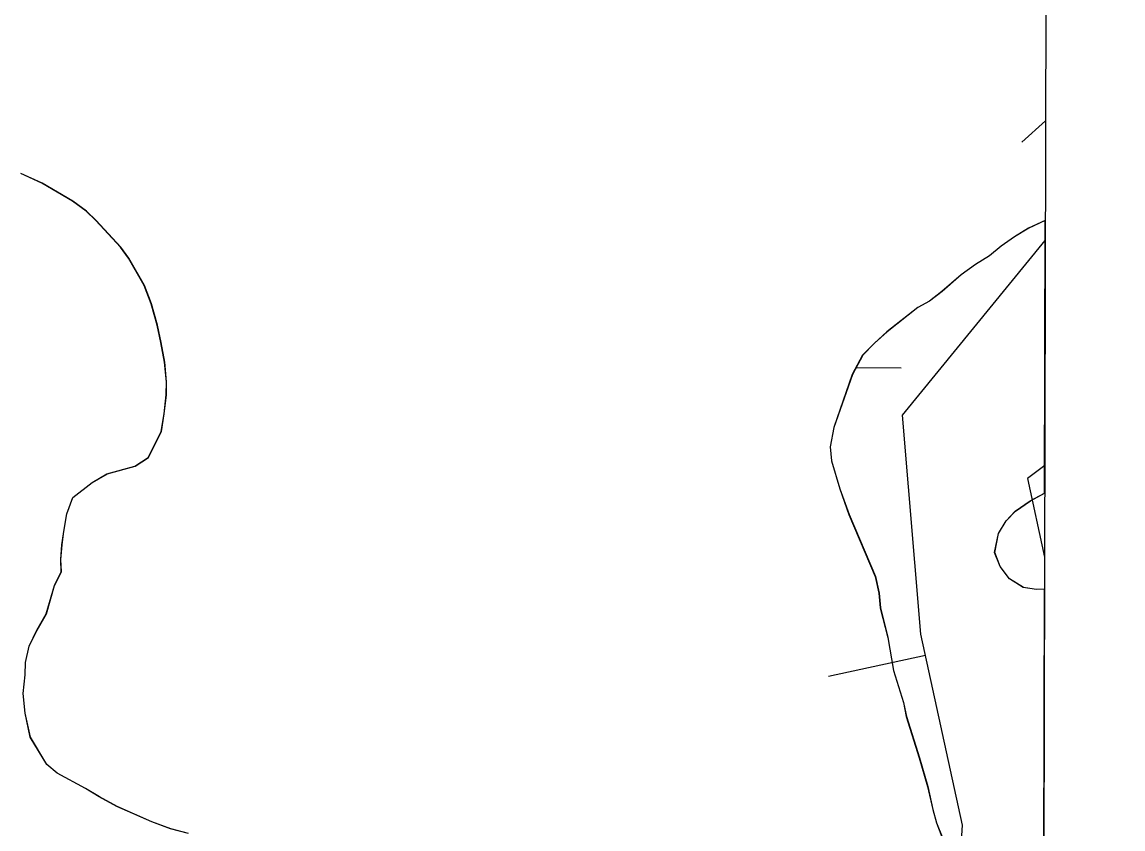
# Model space of a CAD drawing. Extents: x 3161514 to 3199414, y 831166 to 856601.
# Drawn here: x 3196867.5 to 3197144.3, y 846182.9 to 846385.9 of the extents above; entities that cross this region are included whole.
import ezdxf

# ---------------------------------------------------------------- set-up
doc = ezdxf.new("R2010")
doc.units = 0
for name, color, linetype in [('V-BORW-LINE', 7, 'Continuous'), ('V-GRID-FRAM', 7, 'Continuous'), ('V-SITE-VEGE', 7, 'Continuous'), ('V-TOPO-SHOR', 7, 'Continuous'), ('V-WETL-SWMP', 7, 'Continuous')]:
    doc.layers.add(name, color=color, linetype=linetype)

msp = doc.modelspace()

# ---------------------------------------------------------------- linework, layer by layer
at = {"layer": 'V-BORW-LINE'}
for p, q in [((3197124.85, 846361.01), (3197118.92, 846355.7)), ((3197094.7, 846226.57), (3197070.27, 846221.27))]:
    msp.add_line(p, q, dxfattribs=at)
for points in [[(3196456.48, 846385.32), (3196627.46, 846305.12), (3196677.36, 846282.46), (3196776.45, 846219.58), (3196853.4, 846172.44), (3196919.23, 846104.59), (3196992.9, 846069.7), (3197053.28, 846060.14), (3197072.24, 846071.57), (3197083.37, 846105.01), (3197101.17, 846139.13), (3197103.96, 846183.9), (3197093.53, 846231.97), (3197088.86, 846287.03), (3197124.78, 846330.91)], [(3196456.48, 846385.32), (3196627.46, 846305.12), (3196677.36, 846282.46), (3196776.45, 846219.58), (3196853.4, 846172.44), (3196919.23, 846104.59), (3196992.9, 846069.7), (3197053.28, 846060.14), (3197072.24, 846071.57), (3197083.37, 846105.01), (3197101.17, 846139.13), (3197103.96, 846183.9), (3197093.53, 846231.97), (3197088.86, 846287.03), (3197124.78, 846330.91)], [(3197124.65, 846274.35), (3197120.36, 846271.08), (3197124.59, 846251.3)]]:
    msp.add_lwpolyline(points, dxfattribs=at)
at = {"layer": 'V-GRID-FRAM'}
msp.add_lwpolyline([(3165761.05, 854820.03), (3197144.33, 854733.31), (3197102.01, 836546.11), (3165702.85, 836632.88), (3165761.05, 854820.03)], dxfattribs=at)
at = {"layer": 'V-SITE-VEGE'}
for p, q in [((3196872.52, 846345.37), (3196867.23, 846347.76)), ((3196880.24, 846340.86), (3196872.52, 846345.37)), ((3196883.68, 846338.31), (3196880.24, 846340.86)), ((3196886.1, 846335.98), (3196883.68, 846338.31)), ((3196892.32, 846329.24), (3196886.1, 846335.98)), ((3197120.61, 846334.05), (3197117.06, 846331.87)), ((3197124.79, 846335.96), (3197120.61, 846334.05)), ((3197124.63, 846267.48), (3197124.79, 846335.96)), ((3197117.06, 846331.87), (3197113.71, 846329.48)), ((3196894.31, 846326.52), (3196892.32, 846329.24)), ((3197113.71, 846329.48), (3197110.77, 846327.08)), ((3196898.26, 846319.62), (3196894.31, 846326.52)), ((3197110.77, 846327.08), (3197107.21, 846324.9)), ((3197107.21, 846324.9), (3197103.65, 846322.3)), ((3197103.65, 846322.3), (3197098.81, 846318.1)), ((3196900.01, 846315.05), (3196898.26, 846319.62)), ((3197098.81, 846318.1), (3197095.67, 846315.7)), ((3196901.52, 846309.66), (3196900.01, 846315.05)), ((3197095.67, 846315.7), (3197092.74, 846314.12)), ((3197092.74, 846314.12), (3197084.98, 846307.93)), ((3196902.45, 846305.31), (3196901.52, 846309.66)), ((3197084.98, 846307.93), (3197081.82, 846305.12)), ((3196903.36, 846300.35), (3196902.45, 846305.31)), ((3197081.82, 846305.12), (3197078.86, 846302.1)), ((3197078.86, 846302.1), (3197076.27, 846297.22)), ((3196903.86, 846295.4), (3196903.36, 846300.35)), ((3196903.78, 846292.1), (3196903.86, 846295.4)), ((3197076.27, 846297.22), (3197071.63, 846283.95)), ((3196903.25, 846287.38), (3196903.78, 846292.1)), ((3196902.53, 846282.87), (3196903.25, 846287.38)), ((3196899.28, 846276.35), (3196902.53, 846282.87)), ((3197071.63, 846283.95), (3197070.69, 846279.03)), ((3197070.69, 846279.03), (3197071.02, 846275.52)), ((3196895.93, 846274.17), (3196899.28, 846276.35)), ((3196888.89, 846272.28), (3196895.93, 846274.17)), ((3197071.02, 846275.52), (3197073.11, 846268.47)), ((3196885.13, 846270.1), (3196888.89, 846272.28)), ((3196880.3, 846266.31), (3196885.13, 846270.1)), ((3197073.11, 846268.47), (3197075.43, 846262.03)), ((3196878.76, 846262.22), (3196880.3, 846266.31)), ((3197117.25, 846262.87), (3197121.02, 846265.46)), ((3197121.02, 846265.46), (3197124.57, 846267.43)), ((3197124.57, 846267.43), (3197124.63, 846267.48)), ((3196878.03, 846257.71), (3196878.76, 846262.22)), ((3197075.43, 846262.03), (3197082.05, 846246.42)), ((3197114.93, 846260.46), (3197117.25, 846262.87)), ((3197113, 846257.21), (3197114.93, 846260.46)), ((3196877.54, 846254.43), (3196878.03, 846257.71)), ((3197112.06, 846252.49), (3197113, 846257.21)), ((3196877.25, 846250.73), (3196877.54, 846254.43)), ((3197113.42, 846248.96), (3197112.06, 846252.49)), ((3196877.38, 846247.64), (3196877.25, 846250.73)), ((3197115.81, 846245.81), (3197113.42, 846248.96)), ((3196875.65, 846244.18), (3196877.38, 846247.64)), ((3197082.05, 846246.42), (3197082.98, 846242.28)), ((3197119.26, 846243.67), (3197115.81, 846245.81)), ((3196873.62, 846237.02), (3196875.65, 846244.18)), ((3197122.55, 846243.18), (3197119.26, 846243.67)), ((3197124.57, 846243.22), (3197122.55, 846243.18)), ((3197123.75, 845891.04), (3197124.57, 846243.22)), ((3197082.98, 846242.28), (3197083.31, 846238.57)), ((3197083.31, 846238.57), (3197085.19, 846231.1)), ((3196871.26, 846232.96), (3196873.62, 846237.02)), ((3196869.31, 846228.88), (3196871.26, 846232.96)), ((3196868.39, 846224.79), (3196869.31, 846228.88)), ((3197085.19, 846231.1), (3197086.64, 846222.83)), ((3196868.31, 846221.7), (3196868.39, 846224.79)), ((3196867.79, 846216.98), (3196868.31, 846221.7)), ((3197086.64, 846222.83), (3197089.12, 846214.74)), ((3196868.29, 846212.02), (3196867.79, 846216.98)), ((3197089.12, 846214.74), (3197089.86, 846211.22)), ((3196869.58, 846206.02), (3196868.29, 846212.02)), ((3197089.86, 846211.22), (3197093.11, 846200.85)), ((3196873.74, 846199.12), (3196869.58, 846206.02)), ((3196876.37, 846197), (3196873.74, 846199.12)), ((3197093.11, 846200.85), (3197095.2, 846193.59)), ((3196883.48, 846193.12), (3196876.37, 846197)), ((3196886.93, 846190.98), (3196883.48, 846193.12)), ((3197095.2, 846193.59), (3197096.5, 846187.79)), ((3196891.4, 846188.61), (3196886.93, 846190.98)), ((3196900.17, 846184.69), (3196891.4, 846188.61)), ((3197096.5, 846187.79), (3197097.45, 846184.47)), ((3196904.86, 846182.93), (3196900.17, 846184.69)), ((3197097.45, 846184.47), (3197098.81, 846180.94))]:
    msp.add_line(p, q, dxfattribs=at)
at = {"layer": 'V-TOPO-SHOR'}
for points in [[(3196904.86, 846182.93), (3196900.17, 846184.69), (3196891.4, 846188.61), (3196886.93, 846190.98), (3196883.48, 846193.12), (3196876.37, 846197), (3196873.74, 846199.12), (3196869.58, 846206.02), (3196868.29, 846212.02), (3196867.79, 846216.98), (3196868.31, 846221.7), (3196868.39, 846224.79), (3196869.31, 846228.88), (3196871.26, 846232.96), (3196873.62, 846237.02), (3196875.65, 846244.18), (3196877.38, 846247.64), (3196877.25, 846250.73), (3196877.54, 846254.43), (3196878.03, 846257.71), (3196878.76, 846262.22), (3196880.3, 846266.31), (3196885.13, 846270.1), (3196888.89, 846272.28), (3196895.93, 846274.17), (3196899.28, 846276.35), (3196902.53, 846282.87), (3196903.25, 846287.38), (3196903.78, 846292.1), (3196903.86, 846295.4), (3196903.36, 846300.35), (3196902.45, 846305.31), (3196901.52, 846309.66), (3196900.01, 846315.05), (3196898.26, 846319.62), (3196894.31, 846326.52), (3196892.32, 846329.24), (3196886.1, 846335.98), (3196883.68, 846338.3), (3196880.24, 846340.86), (3196872.52, 846345.37), (3196867.23, 846347.76)], [(3197124.79, 846335.96), (3197120.61, 846334.05), (3197117.06, 846331.87), (3197113.71, 846329.48), (3197110.77, 846327.08), (3197107.21, 846324.9)], [(3197107.21, 846324.9), (3197103.65, 846322.3), (3197098.81, 846318.1), (3197095.67, 846315.7), (3197092.74, 846314.12), (3197084.97, 846307.93), (3197081.82, 846305.12), (3197078.86, 846302.1), (3197076.27, 846297.22), (3197071.63, 846283.95), (3197070.69, 846279.03), (3197071.02, 846275.52), (3197073.11, 846268.46), (3197075.43, 846262.03), (3197082.05, 846246.42), (3197082.98, 846242.28), (3197083.31, 846238.57), (3197085.19, 846231.1), (3197086.64, 846222.83), (3197089.12, 846214.74), (3197089.86, 846211.22), (3197093.11, 846200.85), (3197095.2, 846193.59), (3197096.5, 846187.79), (3197097.45, 846184.47), (3197098.81, 846180.94)], [(3197124.57, 846243.22), (3197122.55, 846243.18), (3197119.26, 846243.67), (3197115.81, 846245.81), (3197113.42, 846248.96), (3197112.06, 846252.49), (3197113, 846257.21), (3197114.93, 846260.46), (3197117.25, 846262.87), (3197121.02, 846265.46), (3197124.57, 846267.43), (3197124.63, 846267.48)], [(3196909.36, 846181.79), (3196904.86, 846182.93)]]:
    msp.add_lwpolyline(points, dxfattribs=at)
at = {"layer": 'V-WETL-SWMP'}
for p, q in [((3196872.56, 846345.37), (3196867.26, 846347.76)), ((3196880.28, 846340.86), (3196872.56, 846345.37)), ((3196883.71, 846338.3), (3196880.28, 846340.86)), ((3196886.13, 846335.98), (3196883.71, 846338.3)), ((3196892.35, 846329.24), (3196886.13, 846335.98)), ((3197120.64, 846334.05), (3197117.09, 846331.87)), ((3197124.79, 846335.95), (3197120.64, 846334.05)), ((3197124.63, 846267.45), (3197124.79, 846335.95)), ((3197117.09, 846331.87), (3197113.74, 846329.48)), ((3196894.35, 846326.52), (3196892.35, 846329.24)), ((3197113.74, 846329.48), (3197110.8, 846327.08)), ((3196898.3, 846319.63), (3196894.35, 846326.52)), ((3197110.8, 846327.08), (3197107.24, 846324.9)), ((3197107.24, 846324.9), (3197103.68, 846322.31)), ((3197103.68, 846322.31), (3197098.84, 846318.1)), ((3196900.04, 846315.05), (3196898.3, 846319.63)), ((3197098.84, 846318.1), (3197095.7, 846315.7)), ((3196901.56, 846309.66), (3196900.04, 846315.05)), ((3197095.7, 846315.7), (3197092.77, 846314.12)), ((3197092.77, 846314.12), (3197085.01, 846307.93)), ((3196902.49, 846305.31), (3196901.56, 846309.66)), ((3197085.01, 846307.93), (3197081.85, 846305.12)), ((3196903.4, 846300.35), (3196902.49, 846305.31)), ((3197081.85, 846305.12), (3197078.89, 846302.1)), ((3197078.89, 846302.1), (3197076.31, 846297.22)), ((3196903.89, 846295.4), (3196903.4, 846300.35)), ((3197077.23, 846298.97), (3197088.52, 846298.93)), ((3196903.82, 846292.1), (3196903.89, 846295.4)), ((3197076.31, 846297.22), (3197071.66, 846283.95)), ((3196903.29, 846287.38), (3196903.82, 846292.1)), ((3196902.56, 846282.87), (3196903.29, 846287.38)), ((3196899.32, 846276.35), (3196902.56, 846282.87)), ((3197071.66, 846283.95), (3197070.72, 846279.03)), ((3197070.72, 846279.03), (3197071.05, 846275.52)), ((3196895.97, 846274.17), (3196899.32, 846276.35)), ((3196888.92, 846272.28), (3196895.97, 846274.17)), ((3197071.05, 846275.52), (3197073.14, 846268.47)), ((3196885.16, 846270.1), (3196888.92, 846272.28)), ((3196880.34, 846266.31), (3196885.16, 846270.1)), ((3197073.14, 846268.47), (3197075.46, 846262.03)), ((3196878.8, 846262.23), (3196880.34, 846266.31)), ((3197117.28, 846262.87), (3197121.05, 846265.46)), ((3197121.05, 846265.46), (3197124.6, 846267.43)), ((3197124.6, 846267.43), (3197124.63, 846267.45)), ((3196878.07, 846257.71), (3196878.8, 846262.23)), ((3197075.46, 846262.03), (3197082.09, 846246.42)), ((3197114.96, 846260.46), (3197117.28, 846262.87)), ((3197113.03, 846257.21), (3197114.96, 846260.46)), ((3196877.58, 846254.43), (3196878.07, 846257.71)), ((3197112.09, 846252.5), (3197113.03, 846257.21)), ((3196877.28, 846250.73), (3196877.58, 846254.43)), ((3197113.45, 846248.96), (3197112.09, 846252.5)), ((3196877.42, 846247.64), (3196877.28, 846250.73)), ((3197115.84, 846245.81), (3197113.45, 846248.96)), ((3196875.69, 846244.18), (3196877.42, 846247.64)), ((3197082.09, 846246.42), (3197083.02, 846242.28)), ((3197119.29, 846243.67), (3197115.84, 846245.81)), ((3196873.66, 846237.02), (3196875.69, 846244.18)), ((3197122.58, 846243.18), (3197119.29, 846243.67)), ((3197124.57, 846243.22), (3197122.58, 846243.18)), ((3197123.75, 845891.1), (3197124.57, 846243.22)), ((3197083.02, 846242.28), (3197083.34, 846238.57)), ((3197083.34, 846238.57), (3197085.22, 846231.11)), ((3196871.3, 846232.96), (3196873.66, 846237.02)), ((3196869.35, 846228.88), (3196871.3, 846232.96)), ((3196868.42, 846224.79), (3196869.35, 846228.88)), ((3197085.22, 846231.11), (3197086.67, 846222.83)), ((3196868.35, 846221.7), (3196868.42, 846224.79)), ((3196867.82, 846216.98), (3196868.35, 846221.7)), ((3197086.67, 846222.83), (3197089.15, 846214.74)), ((3196868.32, 846212.02), (3196867.82, 846216.98)), ((3197089.15, 846214.74), (3197089.89, 846211.22)), ((3196869.62, 846206.02), (3196868.32, 846212.02)), ((3197089.89, 846211.22), (3197093.14, 846200.85)), ((3196873.78, 846199.12), (3196869.62, 846206.02)), ((3196876.4, 846197), (3196873.78, 846199.12)), ((3197093.14, 846200.85), (3197095.23, 846193.59)), ((3196883.52, 846193.12), (3196876.4, 846197)), ((3196886.97, 846190.98), (3196883.52, 846193.12)), ((3197095.23, 846193.59), (3197096.53, 846187.79)), ((3196891.44, 846188.61), (3196886.97, 846190.98)), ((3196900.2, 846184.69), (3196891.44, 846188.61)), ((3197096.53, 846187.79), (3197097.48, 846184.47)), ((3196904.9, 846182.93), (3196900.2, 846184.69)), ((3197097.48, 846184.47), (3197098.84, 846180.94)), ((3196909.4, 846181.79), (3196904.9, 846182.93))]:
    msp.add_line(p, q, dxfattribs=at)

doc.saveas('drawing.dxf')
